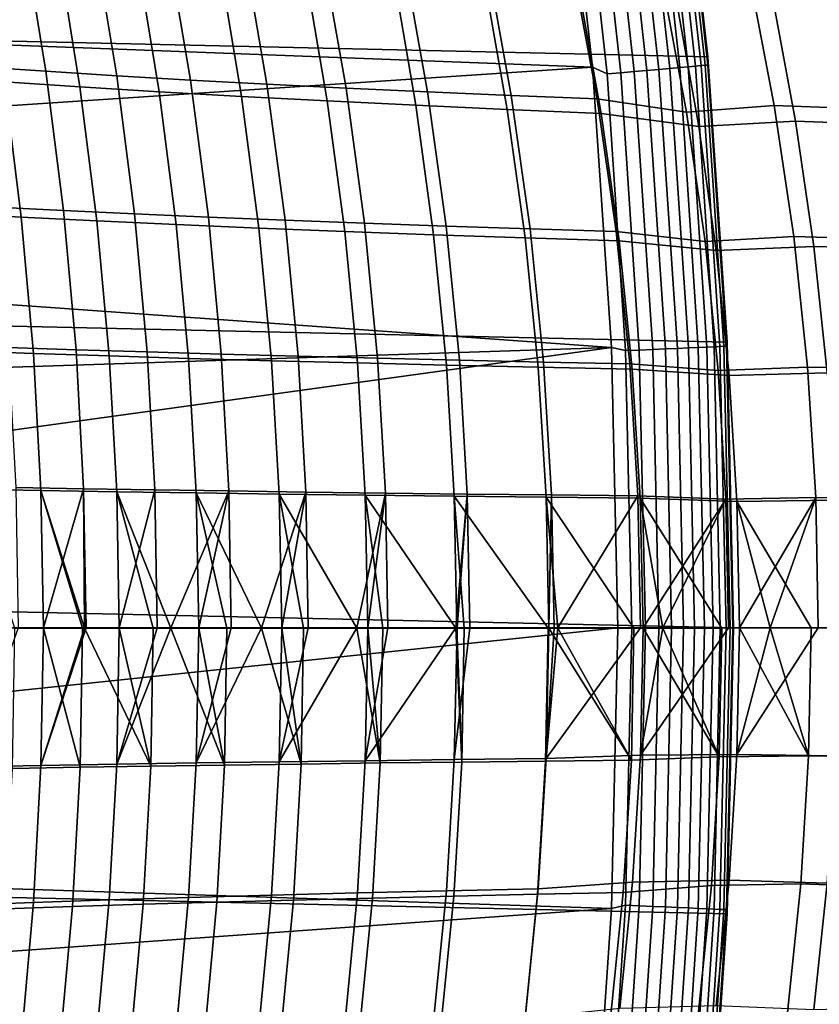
# Model space of a CAD drawing. Header units: metres. Extents: x -28 to 70, y -218 to 28.
# Tile 338 of 463: x 24.42 to 27.87, y -1.62 to 2.63. Entities that reach past the tile are written whole.
import ezdxf

# ---------------------------------------------------------------- set-up
doc = ezdxf.new("R2010")
doc.units = ezdxf.units.M
doc.layers.add('solid_10_261_432_XXX', color=7, linetype='CONTINUOUS')

msp = doc.modelspace()

# ---------------------------------------------------------------- linework, layer by layer
at = {"layer": 'solid_10_261_432_XXX'}
for points in [[(-27.058064, 4.910316, -5), (27.251122, 3.691395, -5), (27.389296, 2.465067, -5), (-27.251122, 3.691395, -5)], [(-27.251122, 3.691395, -5), (27.389296, 2.465067, -5), (27.472309, 1.233766, -5), (-27.389296, 2.465067, -5)], [(27.25112, 3.691412, -0.5), (27.389294, 2.465079, -0.5), (27.389296, 2.465067, -5), (27.251122, 3.691395, -5)], [(27.254536, 3.639259, -0.440391), (27.389294, 2.465079, -0.5), (27.25112, 3.691412, -0.5)], [(26.89131, 2.4202), (26.755625, 3.624435), (21.776073, 3.130914), (21.844414, 2.611815)], [(26.954376, 2.391589, -0.003646), (26.822206, 3.581531, -0.003646), (26.755625, 3.624435), (26.89131, 2.4202)], [(27.224833, 2.415586, -0.125945), (27.091337, 3.617467, -0.125945), (27.044199, 3.611173, -0.088645), (27.177464, 2.411383, -0.088645)], [(27.267374, 2.419361, -0.16871), (27.133669, 3.62312, -0.16871), (27.091337, 3.617467, -0.125945), (27.224833, 2.415586, -0.125945)], [(27.304464, 2.422652, -0.216316), (27.170578, 3.628048, -0.216316), (27.133669, 3.62312, -0.16871), (27.267374, 2.419361, -0.16871)], [(27.335564, 2.425411, -0.268066), (27.201525, 3.63218, -0.268066), (27.170578, 3.628048, -0.216316), (27.304464, 2.422652, -0.216316)], [(27.360214, 2.427598, -0.323206), (27.226055, 3.635456, -0.323206), (27.201525, 3.63218, -0.268066), (27.335564, 2.425411, -0.268066)], [(27.226055, 3.635456, -0.323206), (27.360214, 2.427598, -0.323206), (27.378059, 2.429182, -0.380929), (27.243811, 3.637827, -0.380929)], [(27.243811, 3.637827, -0.380929), (27.378059, 2.429182, -0.380929), (27.388836, 2.430138, -0.440391), (27.254536, 3.639259, -0.440391)], [(27.388836, 2.430138, -0.440391), (27.389294, 2.465079, -0.5), (27.254536, 3.639259, -0.440391)], [(27.013592, 2.396843, -0.014544), (26.881132, 3.589399, -0.014544), (26.822206, 3.581531, -0.003646), (26.954376, 2.391589, -0.003646)], [(27.071066, 2.401943, -0.032535), (26.938322, 3.597036, -0.032535), (26.881132, 3.589399, -0.014544), (27.013592, 2.396843, -0.014544)], [(27.125956, 2.406813, -0.057356), (26.992945, 3.604329, -0.057356), (26.938322, 3.597036, -0.032535), (27.071066, 2.401943, -0.032535)], [(27.177464, 2.411383, -0.088645), (27.044199, 3.611173, -0.088645), (26.992945, 3.604329, -0.057356), (27.125956, 2.406813, -0.057356)], [(24.141462, 3.028588, 136.452454), (24.238857, 2.422816, 136.517365), (24.530867, 2.40291, 136.226654), (24.43255, 3.003937, 136.161392)], [(24.43255, 3.003937, 136.161392), (24.530867, 2.40291, 136.226654), (24.836432, 2.38377, 135.950409), (24.737116, 2.980244, 135.884766)], [(24.737116, 2.980244, 135.884766), (24.836432, 2.38377, 135.950409), (25.15477, 2.365368, 135.689178), (25.054399, 2.957477, 135.623123)], [(24.352129, 2.358088, 91.593384), (24.260475, 2.938554, 91.654747), (24.585379, 2.910854, 91.965744), (24.677816, 2.33599, 91.904182)], [(25.054399, 2.957477, 135.623123), (25.15477, 2.365368, 135.689178), (25.485107, 2.347675, 135.443497), (25.383633, 2.935603, 135.377029)], [(25.383633, 2.935603, 135.377029), (25.485107, 2.347675, 135.443497), (25.826662, 2.330663, 135.213943), (25.724054, 2.914589, 135.147034)], [(24.677816, 2.33599, 91.904182), (24.585379, 2.910854, 91.965744), (24.926041, 2.884256, 92.259125), (25.01932, 2.314784, 92.197342)], [(25.724054, 2.914589, 135.147034), (25.826662, 2.330663, 135.213943), (26.178658, 2.314303, 135.001038), (26.074896, 2.894402, 134.933701)], [(26.074896, 2.894402, 134.933701), (26.178658, 2.314303, 135.001038), (26.540312, 2.298566, 134.805328), (26.435392, 2.875008, 134.737595)], [(25.01932, 2.314784, 92.197342), (24.926041, 2.884256, 92.259125), (25.281458, 2.858715, 92.534172), (25.375626, 2.294429, 92.472153)], [(25.375626, 2.294429, 92.472153), (25.281458, 2.858715, 92.534172), (25.650635, 2.834183, 92.790154), (25.745714, 2.274886, 92.727905)], [(26.435392, 2.875008, 134.737595), (26.540312, 2.298566, 134.805328), (26.910849, 2.283423, 134.62738), (26.804781, 2.856375, 134.559265)], [(26.804781, 2.856375, 134.559265), (26.910849, 2.283423, 134.62738), (27.296621, 2.225868, 134.47226), (27.193398, 2.784736, 134.406387)], [(25.745714, 2.274886, 92.727905), (25.650635, 2.834183, 92.790154), (26.032564, 2.810614, 93.026367), (26.128571, 2.256115, 92.96389)], [(26.128571, 2.256115, 92.96389), (26.032564, 2.810614, 93.026367), (26.426249, 2.78796, 93.242073), (26.523174, 2.238074, 93.179398)], [(27.296621, 2.225868, 134.47226), (27.675396, 2.25479, 134.326782), (27.56711, 2.821239, 134.258011), (27.193398, 2.784736, 134.406387)], [(27.56711, 2.821239, 134.258011), (27.675396, 2.25479, 134.326782), (28.067696, 2.241196, 134.204773), (27.958366, 2.804612, 134.135773)], [(26.523174, 2.238074, 93.179398), (26.426249, 2.78796, 93.242073), (26.830688, 2.766174, 93.436562), (26.928509, 2.220725, 93.373718)], [(26.830688, 2.766174, 93.436562), (27.254494, 2.697083, 93.602959), (27.349833, 2.165193, 93.54216), (26.928509, 2.220725, 93.373718)], [(27.349833, 2.165193, 93.54216), (27.254494, 2.697083, 93.602959), (27.66774, 2.724988, 93.759239), (27.76722, 2.187911, 93.696182)], [(27.76722, 2.187911, 93.696182), (27.66774, 2.724988, 93.759239), (28.098135, 2.70541, 93.886612), (28.198349, 2.172296, 93.823555)], [(26.89131, 2.4202), (21.844414, 2.611815), (21.900381, 2.091247)], [(-27.389296, 2.465067, -5), (27.472309, 1.233766, -5), (27.5, 0, -5), (-27.472309, 1.233766, -5)], [(27.416092, 1.213894, -0.268066), (27.335564, 2.425411, -0.268066), (27.304464, 2.422652, -0.216316), (27.384903, 1.212513, -0.216316)], [(27.440817, 1.214988, -0.323206), (27.360214, 2.427598, -0.323206), (27.335564, 2.425411, -0.268066), (27.416092, 1.213894, -0.268066)], [(27.360214, 2.427598, -0.323206), (27.440817, 1.214988, -0.323206), (27.458714, 1.215781, -0.380929), (27.378059, 2.429182, -0.380929)], [(27.378059, 2.429182, -0.380929), (27.458714, 1.215781, -0.380929), (27.469521, 1.216259, -0.440391), (27.388836, 2.430138, -0.440391)], [(27.469521, 1.216259, -0.440391), (27.472309, 1.233782, -0.5), (27.389294, 2.465079, -0.5), (27.388836, 2.430138, -0.440391)], [(27.389294, 2.465079, -0.5), (27.472309, 1.233782, -0.5), (27.472309, 1.233766, -5), (27.389296, 2.465067, -5)], [(26.972828, 1.210984), (26.89131, 2.4202), (21.900381, 2.091247), (21.943947, 1.569454)], [(24.114937, 1.790614, 91.217865), (24.043221, 2.381105, 91.265717), (24.352129, 2.358088, 91.593384), (24.424461, 1.773391, 91.545364)], [(24.238857, 2.422816, 136.517365), (24.314524, 1.816756, 136.567291), (24.607256, 1.801702, 136.276871), (24.530867, 2.40291, 136.226654)], [(24.530867, 2.40291, 136.226654), (24.607256, 1.801702, 136.276871), (24.913601, 1.787219, 136.000946), (24.836432, 2.38377, 135.950409)], [(24.836432, 2.38377, 135.950409), (24.913601, 1.787219, 136.000946), (25.232771, 1.773285, 135.740036), (25.15477, 2.365368, 135.689178)], [(27.033783, 1.196966, -0.003646), (26.954376, 2.391589, -0.003646), (26.89131, 2.4202), (26.972828, 1.210984)], [(27.093172, 1.199596, -0.014544), (27.013592, 2.396843, -0.014544), (26.954376, 2.391589, -0.003646), (27.033783, 1.196966, -0.003646)], [(27.150814, 1.202148, -0.032535), (27.071066, 2.401943, -0.032535), (27.013592, 2.396843, -0.014544), (27.093172, 1.199596, -0.014544)], [(27.205868, 1.204586, -0.057356), (27.125956, 2.406813, -0.057356), (27.071066, 2.401943, -0.032535), (27.150814, 1.202148, -0.032535)], [(27.257526, 1.206873, -0.088645), (27.177464, 2.411383, -0.088645), (27.125956, 2.406813, -0.057356), (27.205868, 1.204586, -0.057356)], [(27.305037, 1.208976, -0.125945), (27.224833, 2.415586, -0.125945), (27.177464, 2.411383, -0.088645), (27.257526, 1.206873, -0.088645)], [(27.347702, 1.210866, -0.16871), (27.267374, 2.419361, -0.16871), (27.224833, 2.415586, -0.125945), (27.305037, 1.208976, -0.125945)], [(27.384903, 1.212513, -0.216316), (27.304464, 2.422652, -0.216316), (27.267374, 2.419361, -0.16871), (27.347702, 1.210866, -0.16871)], [(24.424461, 1.773391, 91.545364), (24.352129, 2.358088, 91.593384), (24.677816, 2.33599, 91.904182), (24.750824, 1.756867, 91.855972)], [(25.15477, 2.365368, 135.689178), (25.232771, 1.773285, 135.740036), (25.563974, 1.759878, 135.494705), (25.485107, 2.347675, 135.443497)], [(25.485107, 2.347675, 135.443497), (25.563974, 1.759878, 135.494705), (25.906424, 1.746975, 135.265472), (25.826662, 2.330663, 135.213943)], [(24.750824, 1.756867, 91.855972), (24.677816, 2.33599, 91.904182), (25.01932, 2.314784, 92.197342), (25.09305, 1.74102, 92.148933)], [(25.09305, 1.74102, 92.148933), (25.01932, 2.314784, 92.197342), (25.375626, 2.294429, 92.472153), (25.450111, 1.725819, 92.423538)], [(25.826662, 2.330663, 135.213943), (25.906424, 1.746975, 135.265472), (26.259327, 1.734554, 135.052902), (26.178658, 2.314303, 135.001038)], [(26.178658, 2.314303, 135.001038), (26.259327, 1.734554, 135.052902), (26.621897, 1.72259, 134.857529), (26.540312, 2.298566, 134.805328)], [(26.540312, 2.298566, 134.805328), (26.621897, 1.72259, 134.857529), (26.993343, 1.711062, 134.679886), (26.910849, 2.283423, 134.62738)], [(25.450111, 1.725819, 92.423538), (25.375626, 2.294429, 92.472153), (25.745714, 2.274886, 92.727905), (25.820974, 1.711232, 92.679085)], [(25.820974, 1.711232, 92.679085), (25.745714, 2.274886, 92.727905), (26.128571, 2.256115, 92.96389), (26.204613, 1.697227, 92.914871)], [(26.204613, 1.697227, 92.914871), (26.128571, 2.256115, 92.96389), (26.523174, 2.238074, 93.179398), (26.599991, 1.683771, 93.130203)], [(26.910849, 2.283423, 134.62738), (26.993343, 1.711062, 134.679886), (27.376865, 1.667789, 134.523041), (27.296621, 2.225868, 134.47226)], [(27.376865, 1.667789, 134.523041), (27.759649, 1.689209, 134.379807), (27.675396, 2.25479, 134.326782), (27.296621, 2.225868, 134.47226)], [(27.675396, 2.25479, 134.326782), (27.759649, 1.689209, 134.379807), (28.152779, 1.678803, 134.25798), (28.067696, 2.241196, 134.204773)], [(26.599991, 1.683771, 93.130203), (26.523174, 2.238074, 93.179398), (26.928509, 2.220725, 93.373718), (27.006083, 1.670835, 93.324371)], [(26.928509, 2.220725, 93.373718), (27.349833, 2.165193, 93.54216), (27.425453, 1.629037, 93.494415), (27.006083, 1.670835, 93.324371)], [(27.425453, 1.629037, 93.494415), (27.349833, 2.165193, 93.54216), (27.76722, 2.187911, 93.696182), (27.846191, 1.646369, 93.64666)], [(27.846191, 1.646369, 93.64666), (27.76722, 2.187911, 93.696182), (28.198349, 2.172296, 93.823555), (28.277937, 1.634721, 93.774025)], [(24.16692, 1.196455, 91.183426), (24.114937, 1.790614, 91.217865), (24.424461, 1.773391, 91.545364), (24.476936, 1.184999, 91.510796)], [(24.314524, 1.816756, 136.567291), (24.368235, 1.211092, 136.602386), (24.661461, 1.200999, 136.312164), (24.607256, 1.801702, 136.276871)], [(24.607256, 1.801702, 136.276871), (24.661461, 1.200999, 136.312164), (24.968344, 1.191284, 136.036453), (24.913601, 1.787219, 136.000946)], [(24.913601, 1.787219, 136.000946), (24.968344, 1.191284, 136.036453), (25.288086, 1.181929, 135.775787), (25.232771, 1.773285, 135.740036)], [(24.476936, 1.184999, 91.510796), (24.424461, 1.773391, 91.545364), (24.750824, 1.756867, 91.855972), (24.803831, 1.174018, 91.821251)], [(24.803831, 1.174018, 91.821251), (24.750824, 1.756867, 91.855972), (25.09305, 1.74102, 92.148933), (25.146624, 1.163497, 92.114052)], [(25.232771, 1.773285, 135.740036), (25.288086, 1.181929, 135.775787), (25.61989, 1.17292, 135.530701), (25.563974, 1.759878, 135.494705)], [(25.563974, 1.759878, 135.494705), (25.61989, 1.17292, 135.530701), (25.962961, 1.16424, 135.301727), (25.906424, 1.746975, 135.265472)], [(25.906424, 1.746975, 135.265472), (25.962961, 1.16424, 135.301727), (26.316502, 1.155875, 135.089401), (26.259327, 1.734554, 135.052902)], [(25.146624, 1.163497, 92.114052), (25.09305, 1.74102, 92.148933), (25.450111, 1.725819, 92.423538), (25.504271, 1.153413, 92.388489)], [(25.504271, 1.153413, 92.388489), (25.450111, 1.725819, 92.423538), (25.820974, 1.711232, 92.679085), (25.875734, 1.143744, 92.643875)], [(25.875734, 1.143744, 92.643875), (25.820974, 1.711232, 92.679085), (26.204613, 1.697227, 92.914871), (26.259974, 1.134468, 92.879517)], [(26.259327, 1.734554, 135.052902), (26.316502, 1.155875, 135.089401), (26.679712, 1.147807, 134.894257), (26.621897, 1.72259, 134.857529)], [(26.621897, 1.72259, 134.857529), (26.679712, 1.147807, 134.894257), (27.051798, 1.140023, 134.716827), (26.993343, 1.711062, 134.679886)], [(26.993343, 1.711062, 134.679886), (27.051798, 1.140023, 134.716827), (27.433716, 1.111117, 134.558762), (27.376865, 1.667789, 134.523041)], [(26.259974, 1.134468, 92.879517), (26.204613, 1.697227, 92.914871), (26.599991, 1.683771, 93.130203), (26.655947, 1.125563, 93.094704)], [(26.655947, 1.125563, 93.094704), (26.599991, 1.683771, 93.130203), (27.006083, 1.670835, 93.324371), (27.062614, 1.117006, 93.288757)], [(27.006083, 1.670835, 93.324371), (27.425453, 1.629037, 93.494415), (27.480568, 1.08908, 93.459969), (27.062614, 1.117006, 93.288757)], [(27.433716, 1.111117, 134.558762), (27.819349, 1.125232, 134.417114), (27.759649, 1.689209, 134.379807), (27.376865, 1.667789, 134.523041)], [(27.759649, 1.689209, 134.379807), (27.819349, 1.125232, 134.417114), (28.213066, 1.118172, 134.295425), (28.152779, 1.678803, 134.25798)], [(27.480568, 1.08908, 93.459969), (27.425453, 1.629037, 93.494415), (27.846191, 1.646369, 93.64666), (27.903788, 1.100836, 93.610909)], [(27.903788, 1.100836, 93.610909), (27.846191, 1.646369, 93.64666), (28.277937, 1.634721, 93.774025), (28.336002, 1.093139, 93.738281)], [(26.972828, 1.210984), (21.943947, 1.569454), (21.97508, 1.046793)], [(27.472309, -1.233766, -5), (-27.5, 0, -5), (-27.472309, 1.233766, -5), (27.5, 0, -5)], [(27.469521, 1.216259, -0.440391), (27.496355, 0, -0.439732), (27.5, 0, -0.5), (27.472309, 1.233782, -0.5)], [(27.472309, 1.233782, -0.5), (27.5, 0, -0.5), (27.5, 0, -5), (27.472309, 1.233766, -5)], [(26.972828, 1.210984), (21.97508, 1.046793), (21.993769, 0.523592)], [(27, 0), (26.972828, 1.210984), (21.993769, 0.523592), (22, 0)], [(24.198673, 0.599168, 91.162498), (24.16692, 1.196455, 91.183426), (24.476936, 1.184999, 91.510796), (24.50902, 0.593449, 91.489777)], [(24.368235, 1.211092, 136.602386), (24.40012, 0.605793, 136.622986), (24.693623, 0.600735, 136.332886), (24.661461, 1.200999, 136.312164)], [(24.661461, 1.200999, 136.312164), (24.693623, 0.600735, 136.332886), (25.000809, 0.595859, 136.057312), (24.968344, 1.191284, 136.036453)], [(24.968344, 1.191284, 136.036453), (25.000809, 0.595859, 136.057312), (25.320879, 0.591156, 135.796783), (25.288086, 1.181929, 135.775787)], [(27.060268, 0, -0.003646), (27.033783, 1.196966, -0.003646), (26.972828, 1.210984), (27, 0)], [(27.033783, 1.196966, -0.003646), (27.060268, 0, -0.003646), (27.119717, 0, -0.014544), (27.093172, 1.199596, -0.014544)], [(27.093172, 1.199596, -0.014544), (27.119717, 0, -0.014544), (27.177416, 0, -0.032535), (27.150814, 1.202148, -0.032535)], [(27.150814, 1.202148, -0.032535), (27.177416, 0, -0.032535), (27.232523, 0, -0.057356), (27.205868, 1.204586, -0.057356)], [(27.205868, 1.204586, -0.057356), (27.232523, 0, -0.057356), (27.284231, 0, -0.088645), (27.257526, 1.206873, -0.088645)], [(27.257526, 1.206873, -0.088645), (27.284231, 0, -0.088645), (27.331787, 0, -0.125945), (27.305037, 1.208976, -0.125945)], [(27.305037, 1.208976, -0.125945), (27.331787, 0, -0.125945), (27.374496, 0, -0.16871), (27.347702, 1.210866, -0.16871)], [(27.347702, 1.210866, -0.16871), (27.374496, 0, -0.16871), (27.411732, 0, -0.216316), (27.384903, 1.212513, -0.216316)], [(27.384903, 1.212513, -0.216316), (27.411732, 0, -0.216316), (27.442953, 0, -0.268066), (27.416092, 1.213894, -0.268066)], [(27.416092, 1.213894, -0.268066), (27.442953, 0, -0.268066), (27.467701, 0, -0.323206), (27.440817, 1.214988, -0.323206)], [(27.440817, 1.214988, -0.323206), (27.467701, 0, -0.323206), (27.485472, 0, -0.380342), (27.458714, 1.215781, -0.380929)], [(27.458714, 1.215781, -0.380929), (27.485472, 0, -0.380342), (27.496355, 0, -0.439732), (27.469521, 1.216259, -0.440391)], [(24.50902, 0.593449, 91.489777), (24.476936, 1.184999, 91.510796), (24.803831, 1.174018, 91.821251), (24.836269, 0.587978, 91.800133)], [(24.836269, 0.587978, 91.800133), (24.803831, 1.174018, 91.821251), (25.146624, 1.163497, 92.114052), (25.179432, 0.582745, 92.092834)], [(25.179432, 0.582745, 92.092834), (25.146624, 1.163497, 92.114052), (25.504271, 1.153413, 92.388489), (25.53746, 0.577739, 92.367172)], [(25.288086, 1.181929, 135.775787), (25.320879, 0.591156, 135.796783), (25.653032, 0.586619, 135.551849), (25.61989, 1.17292, 135.530701)], [(25.53746, 0.577739, 92.367172), (25.504271, 1.153413, 92.388489), (25.875734, 1.143744, 92.643875), (25.909309, 0.572947, 92.622467)], [(25.61989, 1.17292, 135.530701), (25.653032, 0.586619, 135.551849), (25.996468, 0.58224, 135.323029), (25.962961, 1.16424, 135.301727)], [(25.962961, 1.16424, 135.301727), (25.996468, 0.58224, 135.323029), (26.35038, 0.578012, 135.110855), (26.316502, 1.155875, 135.089401)], [(26.316502, 1.155875, 135.089401), (26.35038, 0.578012, 135.110855), (26.713972, 0.573928, 134.915863), (26.679712, 1.147807, 134.894257)], [(26.679712, 1.147807, 134.894257), (26.713972, 0.573928, 134.915863), (27.086439, 0.569978, 134.738586), (27.051798, 1.140023, 134.716827)], [(25.909309, 0.572947, 92.622467), (25.875734, 1.143744, 92.643875), (26.259974, 1.134468, 92.879517), (26.293932, 0.568358, 92.858017)], [(26.293932, 0.568358, 92.858017), (26.259974, 1.134468, 92.879517), (26.655947, 1.125563, 93.094704), (26.690281, 0.56396, 93.073135)], [(26.690281, 0.56396, 93.073135), (26.655947, 1.125563, 93.094704), (27.062614, 1.117006, 93.288757), (27.097313, 0.559742, 93.26712)], [(27.051798, 1.140023, 134.716827), (27.086439, 0.569978, 134.738586), (27.467411, 0.555479, 134.579819), (27.433716, 1.111117, 134.558762)], [(27.062614, 1.117006, 93.288757), (27.480568, 1.08908, 93.459969), (27.514395, 0.545785, 93.439041), (27.097313, 0.559742, 93.26712)], [(27.467411, 0.555479, 134.579819), (27.854742, 0.562453, 134.439117), (27.819349, 1.125232, 134.417114), (27.433716, 1.111117, 134.558762)], [(27.819349, 1.125232, 134.417114), (27.854742, 0.562453, 134.439117), (28.248819, 0.558852, 134.317505), (28.213066, 1.118172, 134.295425)], [(27.514395, 0.545785, 93.439041), (27.480568, 1.08908, 93.459969), (27.903788, 1.100836, 93.610909), (27.939148, 0.551786, 93.589211)], [(24.50902, 0.593449, 91.489777), (24.52018, -0.000722, 91.482414), (24.396326, -0.000718, 91.35601), (24.198673, 0.599168, 91.162498)], [(24.40012, 0.605793, 136.622986), (24.410378, 0.000749, 136.629379), (24.52037, 0.000753, 136.517395), (24.693623, 0.600735, 136.332886)], [(24.693623, 0.600735, 136.332886), (24.52037, 0.000753, 136.517395), (24.697279, 0.000754, 136.345627)], [(24.693623, 0.600735, 136.332886), (24.70392, 0.000754, 136.339371), (24.847595, 0.000751, 136.207214), (25.000809, 0.595859, 136.057312)], [(24.693623, 0.600735, 136.332886), (24.697279, 0.000754, 136.345627), (24.70392, 0.000754, 136.339371)], [(25.000809, 0.595859, 136.057312), (24.847595, 0.000751, 136.207214), (25.011087, 0.000745, 136.06395)], [(25.000809, 0.595859, 136.057312), (25.011087, 0.000745, 136.06395), (25.069487, 0.000742, 136.014511), (25.320879, 0.591156, 135.796783)], [(24.836269, 0.587978, 91.800133), (24.847412, -0.00072, 91.792618), (24.697279, -0.000723, 91.654366), (24.50902, 0.593449, 91.489777)], [(24.50902, 0.593449, 91.489777), (24.697279, -0.000723, 91.654366), (24.688269, -0.000723, 91.645859)], [(24.50902, 0.593449, 91.489777), (24.688269, -0.000723, 91.645859), (24.52018, -0.000722, 91.482414)], [(25.179432, 0.582745, 92.092834), (25.190672, -0.000705, 92.085274), (25.069487, -0.000712, 91.985489), (24.836269, 0.587978, 91.800133)], [(24.836269, 0.587978, 91.800133), (25.069487, -0.000712, 91.985489), (24.993763, -0.000715, 91.921211)], [(24.836269, 0.587978, 91.800133), (24.993763, -0.000715, 91.921211), (24.847412, -0.00072, 91.792618)], [(25.320879, 0.591156, 135.796783), (25.069487, 0.000742, 136.014511), (25.190847, 0.000735, 135.914581)], [(25.53746, 0.577739, 92.367172), (25.548985, -0.000676, 92.359726), (25.462164, -0.000684, 92.295921), (25.179432, 0.582745, 92.092834)], [(25.179432, 0.582745, 92.092834), (25.462164, -0.000684, 92.295921), (25.312174, -0.000696, 92.181694)], [(25.179432, 0.582745, 92.092834), (25.312174, -0.000696, 92.181694), (25.190672, -0.000705, 92.085274)], [(25.320879, 0.591156, 135.796783), (25.190847, 0.000735, 135.914581), (25.331167, 0.000724, 135.803558)], [(25.320879, 0.591156, 135.796783), (25.331167, 0.000724, 135.803558), (25.462164, 0.000713, 135.704071), (25.653032, 0.586619, 135.551849)], [(25.653032, 0.586619, 135.551849), (25.462164, 0.000713, 135.704071), (25.54915, 0.000704, 135.640152)], [(25.909309, 0.572947, 92.622467), (25.921057, -0.000635, 92.615067), (25.873762, -0.000641, 92.584167), (25.53746, 0.577739, 92.367172)], [(25.53746, 0.577739, 92.367172), (25.873762, -0.000641, 92.584167), (25.642916, -0.000667, 92.426903)], [(25.53746, 0.577739, 92.367172), (25.642916, -0.000667, 92.426903), (25.548985, -0.000676, 92.359726)], [(25.653032, 0.586619, 135.551849), (25.54915, 0.000704, 135.640152), (25.663612, 0.000693, 135.558548)], [(25.653032, 0.586619, 135.551849), (25.663612, 0.000693, 135.558548), (25.873762, 0.000668, 135.415833), (25.996468, 0.58224, 135.323029)], [(25.996468, 0.58224, 135.323029), (25.873762, 0.000668, 135.415833), (25.921213, 0.000662, 135.384827)], [(26.293932, 0.568358, 92.858017), (26.305777, -0.000585, 92.850586), (26.301142, -0.000585, 92.847908), (25.909309, 0.572947, 92.622467)], [(25.909309, 0.572947, 92.622467), (26.301142, -0.000585, 92.847908), (25.984869, -0.000627, 92.656059)], [(25.909309, 0.572947, 92.622467), (25.984869, -0.000627, 92.656059), (25.921057, -0.000635, 92.615067)], [(25.996468, 0.58224, 135.323029), (25.921213, 0.000662, 135.384827), (26.007301, 0.000651, 135.329712)], [(25.996468, 0.58224, 135.323029), (26.007301, 0.000651, 135.329712), (26.301142, 0.00061, 135.152084), (26.35038, 0.578012, 135.110855)], [(26.690281, 0.56396, 93.073135), (26.702295, -0.000525, 93.065727), (26.699118, -0.000525, 93.064102), (26.293932, 0.568358, 92.858017)], [(26.293932, 0.568358, 92.858017), (26.699118, -0.000525, 93.064102), (26.337126, -0.00058, 92.868584)], [(26.293932, 0.568358, 92.858017), (26.337126, -0.00058, 92.868584), (26.305777, -0.000585, 92.850586)], [(26.35038, 0.578012, 135.110855), (26.301142, 0.00061, 135.152084), (26.305918, 0.000609, 135.149338)], [(26.35038, 0.578012, 135.110855), (26.305918, 0.000609, 135.149338), (26.361309, 0.000601, 135.117645)], [(26.35038, 0.578012, 135.110855), (26.361309, 0.000601, 135.117645), (26.702423, 0.000547, 134.934204), (26.713972, 0.573928, 134.915863)], [(27.097313, 0.559742, 93.26712), (27.109467, -0.000457, 93.259727), (27.070036, -0.000464, 93.242081), (26.690281, 0.56396, 93.073135)], [(26.690281, 0.56396, 93.073135), (27.070036, -0.000464, 93.242081), (26.741852, -0.000518, 93.085739)], [(26.690281, 0.56396, 93.073135), (26.741852, -0.000518, 93.085739), (26.702295, -0.000525, 93.065727)], [(26.713972, 0.573928, 134.915863), (26.702423, 0.000547, 134.934204), (26.724987, 0.000543, 134.92276)], [(26.713972, 0.573928, 134.915863), (26.724987, 0.000543, 134.92276), (26.741852, 0.00054, 134.914261), (27.086439, 0.569978, 134.738586)], [(27.086439, 0.569978, 134.738586), (26.741852, 0.00054, 134.914261), (27.097662, 0.000478, 134.745529)], [(27.086439, 0.569978, 134.738586), (27.097662, 0.000478, 134.745529), (27.109579, 0.000476, 134.740219), (27.467411, 0.555479, 134.579819)], [(27.514395, 0.545785, 93.439041), (27.526121, -0.000383, 93.431877), (27.448843, -0.000397, 93.401886), (27.097313, 0.559742, 93.26712)], [(27.097313, 0.559742, 93.26712), (27.448843, -0.000397, 93.401886), (27.194405, -0.000442, 93.296936)], [(27.097313, 0.559742, 93.26712), (27.194405, -0.000442, 93.296936), (27.109467, -0.000457, 93.259727)], [(27.467411, 0.555479, 134.579819), (27.109579, 0.000476, 134.740219), (27.194405, 0.000461, 134.703064)], [(27.467411, 0.555479, 134.579819), (27.194405, 0.000461, 134.703064), (27.478224, 0.000408, 134.586609)], [(27.467411, 0.555479, 134.579819), (27.478224, 0.000408, 134.586609), (27.526215, 0.000399, 134.568085), (27.854742, 0.562453, 134.439117)], [(27.854742, 0.562453, 134.439117), (27.526215, 0.000399, 134.568085), (27.658094, 0.000374, 134.51889)], [(27.854742, 0.562453, 134.439117), (27.658094, 0.000374, 134.51889), (27.866005, 0.000335, 134.446289)], [(27.854742, 0.562453, 134.439117), (27.866005, 0.000335, 134.446289), (27.951336, 0.000319, 134.418213), (28.248819, 0.558852, 134.317505)], [(27.939148, 0.551786, 93.589211), (27.95126, -0.000306, 93.581764), (27.834925, -0.000327, 93.543243), (27.514395, 0.545785, 93.439041)], [(27.514395, 0.545785, 93.439041), (27.834925, -0.000327, 93.543243), (27.658094, -0.000359, 93.48111)], [(27.514395, 0.545785, 93.439041), (27.658094, -0.000359, 93.48111), (27.526121, -0.000383, 93.431877)], [(27.389296, -2.465067, -5), (-27.472309, -1.233766, -5), (-27.5, 0, -5), (27.472309, -1.233766, -5)], [(27, 0), (22, 0), (21.993769, -0.523592)], [(24.410378, 0.000749, 136.629379), (24.198835, -0.599236, 136.83725), (24.509176, -0.593542, 136.51001), (24.52037, 0.000753, 136.517395)], [(24.70392, 0.000754, 136.339371), (24.509176, -0.593542, 136.51001), (24.836418, -0.588096, 136.199661), (24.847595, 0.000751, 136.207214)], [(24.697279, 0.000754, 136.345627), (24.509176, -0.593542, 136.51001), (24.70392, 0.000754, 136.339371)], [(24.697279, 0.000754, 136.345627), (24.52037, 0.000753, 136.517395), (24.509176, -0.593542, 136.51001)], [(25.011087, 0.000745, 136.06395), (24.847595, 0.000751, 136.207214), (24.836418, -0.588096, 136.199661)], [(25.011087, 0.000745, 136.06395), (24.836418, -0.588096, 136.199661), (25.069487, 0.000742, 136.014511)], [(25.069487, 0.000742, 136.014511), (24.836418, -0.588096, 136.199661), (25.179569, -0.58289, 135.906998), (25.190847, 0.000735, 135.914581)], [(25.331167, 0.000724, 135.803558), (25.190847, 0.000735, 135.914581), (25.179569, -0.58289, 135.906998)], [(25.331167, 0.000724, 135.803558), (25.179569, -0.58289, 135.906998), (25.462164, 0.000713, 135.704071)], [(25.462164, 0.000713, 135.704071), (25.179569, -0.58289, 135.906998), (25.537588, -0.577911, 135.632675), (25.54915, 0.000704, 135.640152)], [(25.663612, 0.000693, 135.558548), (25.54915, 0.000704, 135.640152), (25.537588, -0.577911, 135.632675)], [(25.663612, 0.000693, 135.558548), (25.537588, -0.577911, 135.632675), (25.873762, 0.000668, 135.415833)], [(25.873762, 0.000668, 135.415833), (25.537588, -0.577911, 135.632675), (25.909424, -0.573147, 135.377396), (25.921213, 0.000662, 135.384827)], [(26.007301, 0.000651, 135.329712), (25.921213, 0.000662, 135.384827), (25.909424, -0.573147, 135.377396)], [(26.007301, 0.000651, 135.329712), (25.909424, -0.573147, 135.377396), (26.301142, 0.00061, 135.152084)], [(26.301142, 0.00061, 135.152084), (25.909424, -0.573147, 135.377396), (26.294033, -0.568587, 135.141876), (26.305918, 0.000609, 135.149338)], [(26.305918, 0.000609, 135.149338), (26.294033, -0.568587, 135.141876), (26.361309, 0.000601, 135.117645)], [(26.361309, 0.000601, 135.117645), (26.294033, -0.568587, 135.141876), (26.690369, -0.564219, 134.926773), (26.702423, 0.000547, 134.934204)], [(26.724987, 0.000543, 134.92276), (26.702423, 0.000547, 134.934204), (26.690369, -0.564219, 134.926773)], [(26.741852, 0.00054, 134.914261), (26.724987, 0.000543, 134.92276), (26.690369, -0.564219, 134.926773)], [(26.741852, 0.00054, 134.914261), (26.690369, -0.564219, 134.926773), (27.097662, 0.000478, 134.745529)], [(27.097662, 0.000478, 134.745529), (26.690369, -0.564219, 134.926773), (27.097801, -0.550047, 134.733063), (27.109579, 0.000476, 134.740219)], [(27.033783, -1.196966, -0.003646), (27.060268, 0, -0.003646), (27, 0), (26.972828, -1.210976)], [(27.093172, -1.199596, -0.014544), (27.119717, 0, -0.014544), (27.060268, 0, -0.003646), (27.033783, -1.196966, -0.003646)], [(27.150814, -1.202148, -0.032535), (27.177416, 0, -0.032535), (27.119717, 0, -0.014544), (27.093172, -1.199596, -0.014544)], [(27.194405, 0.000461, 134.703064), (27.109579, 0.000476, 134.740219), (27.097801, -0.550047, 134.733063)], [(27.194405, 0.000461, 134.703064), (27.097801, -0.550047, 134.733063), (27.478224, 0.000408, 134.586609)], [(27.478224, 0.000408, 134.586609), (27.097801, -0.550047, 134.733063), (27.514448, -0.5461, 134.560898), (27.526215, 0.000399, 134.568085)], [(27.205868, -1.204586, -0.057356), (27.232523, 0, -0.057356), (27.177416, 0, -0.032535), (27.150814, -1.202148, -0.032535)], [(27.257526, -1.206873, -0.088645), (27.284231, 0, -0.088645), (27.232523, 0, -0.057356), (27.205868, -1.204586, -0.057356)], [(27.305037, -1.208976, -0.125945), (27.331787, 0, -0.125945), (27.284231, 0, -0.088645), (27.257526, -1.206873, -0.088645)], [(27.347702, -1.210866, -0.16871), (27.374496, 0, -0.16871), (27.331787, 0, -0.125945), (27.305037, -1.208976, -0.125945)], [(27.384903, -1.212513, -0.216316), (27.411732, 0, -0.216316), (27.374496, 0, -0.16871), (27.347702, -1.210866, -0.16871)], [(27.416092, -1.213894, -0.268066), (27.442953, 0, -0.268066), (27.411732, 0, -0.216316), (27.384903, -1.212513, -0.216316)], [(27.440817, -1.214988, -0.323206), (27.467701, 0, -0.323206), (27.442953, 0, -0.268066), (27.416092, -1.213894, -0.268066)], [(27.458714, -1.215781, -0.380929), (27.485472, 0, -0.380342), (27.467701, 0, -0.323206), (27.440817, -1.214988, -0.323206)], [(27.469521, -1.216259, -0.440391), (27.496355, 0, -0.439732), (27.485472, 0, -0.380342), (27.458714, -1.215781, -0.380929)], [(27.496355, 0, -0.439732), (27.469521, -1.216259, -0.440391), (27.472309, -1.233782, -0.5), (27.5, 0, -0.5)], [(27.5, 0, -0.5), (27.472309, -1.233782, -0.5), (27.472309, -1.233766, -5), (27.5, 0, -5)], [(27.658094, 0.000374, 134.51889), (27.526215, 0.000399, 134.568085), (27.514448, -0.5461, 134.560898)], [(27.658094, 0.000374, 134.51889), (27.514448, -0.5461, 134.560898), (27.866005, 0.000335, 134.446289)], [(27.866005, 0.000335, 134.446289), (27.514448, -0.5461, 134.560898), (27.939184, -0.552137, 134.410736), (27.951336, 0.000319, 134.418213)], [(26.972828, -1.210976), (27, 0), (21.993769, -0.523592), (21.97508, -1.046793)], [(24.386034, -0.606869, 91.36245), (24.396326, -0.000718, 91.35601), (24.52018, -0.000722, 91.482414), (24.677935, -0.601784, 91.652382)], [(24.52018, -0.000722, 91.482414), (24.688269, -0.000723, 91.645859), (24.677935, -0.601784, 91.652382)], [(24.677935, -0.601784, 91.652382), (24.688269, -0.000723, 91.645859), (24.697279, -0.000723, 91.654366), (24.983477, -0.596881, 91.92791)], [(24.697279, -0.000723, 91.654366), (24.847412, -0.00072, 91.792618), (24.983477, -0.596881, 91.92791)], [(24.847412, -0.00072, 91.792618), (24.993763, -0.000715, 91.921211), (24.983477, -0.596881, 91.92791)], [(24.983477, -0.596881, 91.92791), (24.993763, -0.000715, 91.921211), (25.069487, -0.000712, 91.985489), (25.301868, -0.592151, 92.188499)], [(25.069487, -0.000712, 91.985489), (25.190672, -0.000705, 92.085274), (25.301868, -0.592151, 92.188499)], [(25.190672, -0.000705, 92.085274), (25.312174, -0.000696, 92.181694), (25.301868, -0.592151, 92.188499)], [(25.301868, -0.592151, 92.188499), (25.312174, -0.000696, 92.181694), (25.462164, -0.000684, 92.295921), (25.632315, -0.587586, 92.433632)], [(25.462164, -0.000684, 92.295921), (25.548985, -0.000676, 92.359726), (25.632315, -0.587586, 92.433632)], [(25.548985, -0.000676, 92.359726), (25.642916, -0.000667, 92.426903), (25.632315, -0.587586, 92.433632)], [(25.632315, -0.587586, 92.433632), (25.642916, -0.000667, 92.426903), (25.873762, -0.000641, 92.584167), (25.974024, -0.58318, 92.662781)], [(25.873762, -0.000641, 92.584167), (25.921057, -0.000635, 92.615067), (25.974024, -0.58318, 92.662781)], [(25.921057, -0.000635, 92.615067), (25.984869, -0.000627, 92.656059), (25.974024, -0.58318, 92.662781)], [(25.974024, -0.58318, 92.662781), (25.984869, -0.000627, 92.656059), (26.301142, -0.000585, 92.847908), (26.3262, -0.578925, 92.875412)], [(26.301142, -0.000585, 92.847908), (26.305777, -0.000585, 92.850586), (26.3262, -0.578925, 92.875412)], [(26.305777, -0.000585, 92.850586), (26.337126, -0.00058, 92.868584), (26.3262, -0.578925, 92.875412)], [(26.3262, -0.578925, 92.875412), (26.337126, -0.00058, 92.868584), (26.699118, -0.000525, 93.064102), (26.688049, -0.574812, 93.070999)], [(26.688049, -0.574812, 93.070999), (26.699118, -0.000525, 93.064102), (26.702295, -0.000525, 93.065727), (27.058777, -0.570835, 93.249031)], [(26.702295, -0.000525, 93.065727), (26.741852, -0.000518, 93.085739), (27.058777, -0.570835, 93.249031)], [(26.741852, -0.000518, 93.085739), (27.070036, -0.000464, 93.242081), (27.058777, -0.570835, 93.249031)], [(27.058777, -0.570835, 93.249031), (27.070036, -0.000464, 93.242081), (27.109467, -0.000457, 93.259727), (27.438021, -0.556293, 93.408691)], [(27.109467, -0.000457, 93.259727), (27.194405, -0.000442, 93.296936), (27.438021, -0.556293, 93.408691)], [(27.194405, -0.000442, 93.296936), (27.448843, -0.000397, 93.401886), (27.438021, -0.556293, 93.408691)], [(27.438021, -0.556293, 93.408691), (27.448843, -0.000397, 93.401886), (27.526121, -0.000383, 93.431877), (27.824081, -0.55263, 93.550148)], [(27.526121, -0.000383, 93.431877), (27.658094, -0.000359, 93.48111), (27.824081, -0.55263, 93.550148)], [(27.658094, -0.000359, 93.48111), (27.834925, -0.000327, 93.543243), (27.824081, -0.55263, 93.550148)], [(27.824081, -0.55263, 93.550148), (27.834925, -0.000327, 93.543243), (27.95126, -0.000306, 93.581764), (28.216053, -0.559627, 93.673187)], [(26.655973, -1.125947, 134.905151), (27.064245, -1.097595, 134.712128), (27.097801, -0.550047, 134.733063), (26.690369, -0.564219, 134.926773)], [(27.097801, -0.550047, 134.733063), (27.064245, -1.097595, 134.712128), (27.48056, -1.089569, 134.539917), (27.514448, -0.5461, 134.560898)], [(27.514448, -0.5461, 134.560898), (27.48056, -1.089569, 134.539917), (27.903761, -1.101384, 134.388992), (27.939184, -0.552137, 134.410736)], [(24.198835, -0.599236, 136.83725), (24.167046, -1.196485, 136.816284), (24.477051, -1.185077, 136.488937), (24.509176, -0.593542, 136.51001)], [(24.509176, -0.593542, 136.51001), (24.477051, -1.185077, 136.488937), (24.803934, -1.174145, 136.178513), (24.836418, -0.588096, 136.199661)], [(24.836418, -0.588096, 136.199661), (24.803934, -1.174145, 136.178513), (25.146713, -1.163673, 135.885727), (25.179569, -0.58289, 135.906998)], [(24.950939, -1.193291, 91.948822), (24.983477, -0.596881, 91.92791), (25.301868, -0.592151, 92.188499), (25.269007, -1.183884, 92.209557)], [(25.179569, -0.58289, 135.906998), (25.146713, -1.163673, 135.885727), (25.504347, -1.15364, 135.611313), (25.537588, -0.577911, 135.632675)], [(25.269007, -1.183884, 92.209557), (25.301868, -0.592151, 92.188499), (25.632315, -0.587586, 92.433632), (25.599112, -1.174822, 92.454842)], [(25.537588, -0.577911, 135.632675), (25.504347, -1.15364, 135.611313), (25.875793, -1.144022, 135.355942), (25.909424, -0.573147, 135.377396)], [(25.599112, -1.174822, 92.454842), (25.632315, -0.587586, 92.433632), (25.974024, -0.58318, 92.662781), (25.940462, -1.166089, 92.684135)], [(25.909424, -0.573147, 135.377396), (25.875793, -1.144022, 135.355942), (26.260017, -1.134799, 135.120331), (26.294033, -0.568587, 135.141876)], [(25.940462, -1.166089, 92.684135), (25.974024, -0.58318, 92.662781), (26.3262, -0.578925, 92.875412), (26.292269, -1.15767, 92.896919)], [(26.294033, -0.568587, 135.141876), (26.260017, -1.134799, 135.120331), (26.655973, -1.125947, 134.905151), (26.690369, -0.564219, 134.926773)], [(26.292269, -1.15767, 92.896919), (26.3262, -0.578925, 92.875412), (26.688049, -0.574812, 93.070999), (26.653742, -1.149549, 93.092659)], [(26.653742, -1.149549, 93.092659), (26.688049, -0.574812, 93.070999), (27.058777, -0.570835, 93.249031), (27.024094, -1.14171, 93.270828)], [(27.024094, -1.14171, 93.270828), (27.058777, -0.570835, 93.249031), (27.438021, -0.556293, 93.408691), (27.404287, -1.112718, 93.429787)], [(27.404287, -1.112718, 93.429787), (27.438021, -0.556293, 93.408691), (27.824081, -0.55263, 93.550148), (27.789995, -1.105525, 93.571342)], [(27.824081, -0.55263, 93.550148), (28.216053, -0.559627, 93.673187), (28.180269, -1.119698, 93.695305), (27.789995, -1.105525, 93.571342)], [(24.354069, -1.213201, 91.383102), (24.386034, -0.606869, 91.36245), (24.677935, -0.601784, 91.652382), (24.645699, -1.203058, 91.673157)], [(24.645699, -1.203058, 91.673157), (24.677935, -0.601784, 91.652382), (24.983477, -0.596881, 91.92791), (24.950939, -1.193291, 91.948822)], [(26.972828, -1.210976), (21.97508, -1.046793), (21.943947, -1.569454)], [(26.599966, -1.68412, 134.869614), (27.009607, -1.641688, 134.677719), (27.064245, -1.097595, 134.712128), (26.655973, -1.125947, 134.905151)], [(27.064245, -1.097595, 134.712128), (27.009607, -1.641688, 134.677719), (27.425388, -1.629539, 134.505432), (27.48056, -1.089569, 134.539917)], [(27.48056, -1.089569, 134.539917), (27.425388, -1.629539, 134.505432), (27.846104, -1.646942, 134.353195), (27.903761, -1.101384, 134.388992)], [(27.903761, -1.101384, 134.388992), (27.846104, -1.646942, 134.353195), (28.277828, -1.635371, 134.22583), (28.335955, -1.093743, 134.261627)], [(25.504347, -1.15364, 135.611313), (25.450144, -1.72595, 135.576218), (25.82099, -1.711434, 135.320694), (25.875793, -1.144022, 135.355942)], [(25.875793, -1.144022, 135.355942), (25.82099, -1.711434, 135.320694), (26.204607, -1.697502, 135.084915), (26.260017, -1.134799, 135.120331)], [(26.260017, -1.134799, 135.120331), (26.204607, -1.697502, 135.084915), (26.599966, -1.68412, 134.869614), (26.655973, -1.125947, 134.905151)], [(26.595812, -1.725276, 93.129478), (26.653742, -1.149549, 93.092659), (27.024094, -1.14171, 93.270828), (26.965525, -1.713677, 93.307861)], [(26.965525, -1.713677, 93.307861), (27.024094, -1.14171, 93.270828), (27.404287, -1.112718, 93.429787), (27.347336, -1.670275, 93.465599)], [(27.347336, -1.670275, 93.465599), (27.404287, -1.112718, 93.429787), (27.789995, -1.105525, 93.571342), (27.732456, -1.659659, 93.607323)], [(27.789995, -1.105525, 93.571342), (28.180269, -1.119698, 93.695305), (28.119879, -1.681205, 93.732849), (27.732456, -1.659659, 93.607323)], [(24.167046, -1.196485, 136.816284), (24.115038, -1.790469, 136.781815), (24.424547, -1.773313, 136.454346), (24.477051, -1.185077, 136.488937)], [(24.477051, -1.185077, 136.488937), (24.424547, -1.773313, 136.454346), (24.750893, -1.756858, 136.143753), (24.803934, -1.174145, 136.178513)], [(24.803934, -1.174145, 136.178513), (24.750893, -1.756858, 136.143753), (25.093102, -1.741081, 135.850815), (25.146713, -1.163673, 135.885727)], [(24.896061, -1.790252, 91.984451), (24.950939, -1.193291, 91.948822), (25.269007, -1.183884, 92.209557), (25.21356, -1.776251, 92.245422)], [(25.146713, -1.163673, 135.885727), (25.093102, -1.741081, 135.850815), (25.450144, -1.72595, 135.576218), (25.504347, -1.15364, 135.611313)], [(25.21356, -1.776251, 92.245422), (25.269007, -1.183884, 92.209557), (25.599112, -1.174822, 92.454842), (25.543068, -1.762776, 92.490944)], [(25.543068, -1.762776, 92.490944), (25.599112, -1.174822, 92.454842), (25.940462, -1.166089, 92.684135), (25.883799, -1.749804, 92.720482)], [(25.883799, -1.749804, 92.720482), (25.940462, -1.166089, 92.684135), (26.292269, -1.15767, 92.896919), (26.234976, -1.737311, 92.93351)], [(26.234976, -1.737311, 92.93351), (26.292269, -1.15767, 92.896919), (26.653742, -1.149549, 93.092659), (26.595812, -1.725276, 93.129478)], [(26.891312, -2.420185), (26.972828, -1.210976), (21.943947, -1.569454), (21.900381, -2.091247)], [(24.300211, -1.819921, 91.41832), (24.354069, -1.213201, 91.383102), (24.645699, -1.203058, 91.673157), (24.591352, -1.804801, 91.708572)], [(24.591352, -1.804801, 91.708572), (24.645699, -1.203058, 91.673157), (24.950939, -1.193291, 91.948822), (24.896061, -1.790252, 91.984451)], [(27.033783, -1.196966, -0.003646), (26.972828, -1.210976), (26.891312, -2.420185), (26.954376, -2.391589, -0.003646)], [(27.013592, -2.396843, -0.014544), (27.093172, -1.199596, -0.014544), (27.033783, -1.196966, -0.003646), (26.954376, -2.391589, -0.003646)], [(27.071066, -2.401943, -0.032535), (27.150814, -1.202148, -0.032535), (27.093172, -1.199596, -0.014544), (27.013592, -2.396843, -0.014544)], [(27.125956, -2.406813, -0.057356), (27.205868, -1.204586, -0.057356), (27.150814, -1.202148, -0.032535), (27.071066, -2.401943, -0.032535)], [(27.177464, -2.411383, -0.088645), (27.257526, -1.206873, -0.088645), (27.205868, -1.204586, -0.057356), (27.125956, -2.406813, -0.057356)], [(27.224833, -2.415586, -0.125945), (27.305037, -1.208976, -0.125945), (27.257526, -1.206873, -0.088645), (27.177464, -2.411383, -0.088645)], [(27.267374, -2.419361, -0.16871), (27.347702, -1.210866, -0.16871), (27.305037, -1.208976, -0.125945), (27.224833, -2.415586, -0.125945)], [(27.304464, -2.422652, -0.216316), (27.384903, -1.212513, -0.216316), (27.347702, -1.210866, -0.16871), (27.267374, -2.419361, -0.16871)], [(27.335564, -2.425411, -0.268066), (27.416092, -1.213894, -0.268066), (27.384903, -1.212513, -0.216316), (27.304464, -2.422652, -0.216316)], [(27.360214, -2.427598, -0.323206), (27.440817, -1.214988, -0.323206), (27.416092, -1.213894, -0.268066), (27.335564, -2.425411, -0.268066)], [(27.378059, -2.429182, -0.380929), (27.458714, -1.215781, -0.380929), (27.440817, -1.214988, -0.323206), (27.360214, -2.427598, -0.323206)], [(27.388836, -2.430138, -0.440391), (27.469521, -1.216259, -0.440391), (27.458714, -1.215781, -0.380929), (27.378059, -2.429182, -0.380929)], [(27.469521, -1.216259, -0.440391), (27.388836, -2.430138, -0.440391), (27.389294, -2.46508, -0.5), (27.472309, -1.233782, -0.5)], [(27.251122, -3.691395, -5), (-27.389296, -2.465067, -5), (-27.472309, -1.233766, -5), (27.389296, -2.465067, -5)], [(27.472309, -1.233782, -0.5), (27.389294, -2.46508, -0.5), (27.389296, -2.465067, -5), (27.472309, -1.233766, -5)]]:
    msp.add_3dface(points, dxfattribs=at)

doc.saveas('drawing.dxf')
